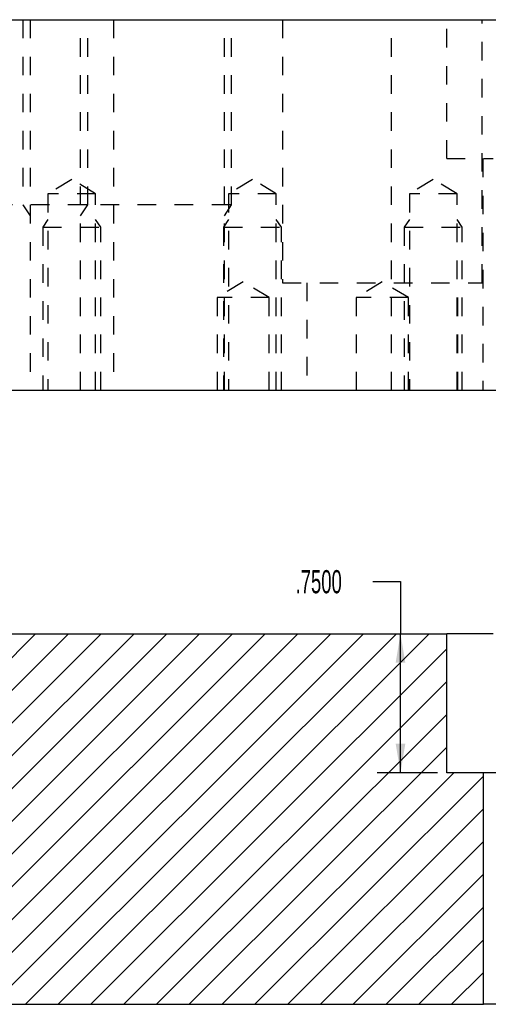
# Model space of a CAD drawing. Header units: inches. Extents: x 1802 to 2468, y -253 to -72.
# Tile 550 of 570: x 2443.06 to 2445.59, y -201.99 to -196.67. Entities that reach past the tile are written whole.
import ezdxf

# ---------------------------------------------------------------- set-up
doc = ezdxf.new("R2010")
doc.units = ezdxf.units.IN
doc.header["$LTSCALE"] = 0.5
doc.header["$MEASUREMENT"] = 0
doc.linetypes.add('HIDDEN', pattern=[0.225, 0.15, -0.075])
for name, color, linetype in [('SID-M-D', 42, 'Continuous'), ('SID-M-F', 202, 'Continuous'), ('SID-M-H', 4, 'HIDDEN'), ('SID-M-S', 105, 'Continuous')]:
    doc.layers.add(name, color=color, linetype=linetype)
doc.styles.add('SLDTEXTSTYLE0', font='TXT', dxfattribs={"width": 0.595745})

msp = doc.modelspace()

# ---------------------------------------------------------------- linework, layer by layer
at = {"layer": 'SID-M-D'}
for p, q in [((2444.96562, -199.70699), (2445.11562, -199.70699)), ((2445.11562, -199.70699), (2445.11562, -199.98851)), ((2445.11562, -200.73851), (2445.11562, -199.98851)), ((2445.31504, -200.73851), (2444.99062, -200.73851))]:
    msp.add_line(p, q, dxfattribs=at)
for points in [[(2445.11562, -199.98851), (2445.08962, -200.14451), (2445.14162, -200.14451)], [(2445.11562, -200.73851), (2445.14162, -200.58251), (2445.08962, -200.58251)]]:
    msp.add_solid(points, dxfattribs=at)
at = {"layer": 'SID-M-F', "linetype": 'Continuous'}
for p, q in [((2441.14866, -201.98851), (2443.14866, -199.98851)), ((2441.9014, -201.41253), (2443.32543, -199.98851)), ((2442.01826, -201.47245), (2443.50221, -199.98851)), ((2442.04508, -201.62242), (2443.67899, -199.98851)), ((2442.04508, -201.79919), (2443.85576, -199.98851)), ((2442.04508, -201.97597), (2444.03254, -199.98851)), ((2442.20932, -201.98851), (2444.20932, -199.98851)), ((2442.38609, -201.98851), (2444.38609, -199.98851)), ((2442.56287, -201.98851), (2444.56287, -199.98851)), ((2442.73965, -201.98851), (2444.73965, -199.98851)), ((2442.91642, -201.98851), (2444.91642, -199.98851)), ((2443.0932, -201.98851), (2445.0932, -199.98851)), ((2443.26998, -201.98851), (2445.26998, -199.98851)), ((2443.44675, -201.98851), (2445.36504, -200.07021)), ((2443.62353, -201.98851), (2445.36504, -200.24699)), ((2443.80031, -201.98851), (2445.36504, -200.42377)), ((2443.97708, -201.98851), (2445.36504, -200.60055)), ((2444.15386, -201.98851), (2445.40386, -200.73851)), ((2444.33064, -201.98851), (2445.56254, -200.7566)), ((2444.50741, -201.98851), (2445.56254, -200.93337)), ((2444.68419, -201.98851), (2445.56254, -201.11015)), ((2444.86097, -201.98851), (2445.56254, -201.28693)), ((2445.03774, -201.98851), (2445.56254, -201.46371)), ((2445.21452, -201.98851), (2445.56254, -201.64048)), ((2445.3913, -201.98851), (2445.56254, -201.81726))]:
    msp.add_line(p, q, dxfattribs=at)
at = {"layer": 'SID-M-H'}
for p, q in [((2443.08004, -196.67428), (2443.08004, -197.67428)), ((2443.11909, -196.67428), (2443.11909, -198.67428)), ((2443.39099, -198.67428), (2443.39099, -196.67428)), ((2443.43004, -197.67428), (2443.43004, -196.67428)), ((2443.56754, -196.67428), (2443.56754, -198.67428)), ((2444.16599, -198.67428), (2444.16599, -196.67428)), ((2444.20504, -197.67428), (2444.20504, -196.67428)), ((2444.48004, -196.67428), (2444.48004, -198.09428)), ((2445.06754, -198.67428), (2445.06754, -196.67428)), ((2445.36504, -197.42428), (2445.36504, -196.67428)), ((2445.55504, -198.09428), (2445.55504, -196.67428)), ((2445.36504, -197.42428), (2445.61504, -197.42428)), ((2445.55974, -197.42428), (2445.55974, -198.67428)), ((2443.34326, -197.53707), (2443.21476, -197.61428)), ((2443.47176, -197.61428), (2443.34326, -197.53707)), ((2444.31754, -197.53707), (2444.18904, -197.61428)), ((2444.44604, -197.61428), (2444.31754, -197.53707)), ((2445.29182, -197.53707), (2445.16332, -197.61428)), ((2445.42032, -197.61428), (2445.29182, -197.53707)), ((2443.47176, -197.61428), (2443.21476, -197.61428)), ((2443.21476, -197.61428), (2443.21476, -198.67428)), ((2443.47176, -198.67428), (2443.47176, -197.61428)), ((2444.44604, -197.61428), (2444.18904, -197.61428)), ((2444.18904, -197.61428), (2444.18904, -198.67428)), ((2444.44604, -198.67428), (2444.44604, -197.61428)), ((2445.42032, -197.61428), (2445.16332, -197.61428)), ((2445.16332, -197.61428), (2445.16332, -198.67428)), ((2445.42032, -198.67428), (2445.42032, -197.61428)), ((2443.42312, -197.67428), (2442.30504, -197.67428)), ((2443.08004, -197.67428), (2443.11909, -197.73286)), ((2443.39099, -197.73286), (2443.43004, -197.67428)), ((2443.43004, -197.67428), (2443.42312, -197.67428)), ((2444.16599, -197.73286), (2444.20504, -197.67428)), ((2444.20504, -197.67428), (2444.19812, -197.67428)), ((2443.21476, -197.75266), (2443.18701, -197.79428)), ((2443.18701, -197.79428), (2443.18701, -198.67428)), ((2443.18701, -197.79428), (2443.18876, -197.79428)), ((2443.18875, -197.79428), (2443.49951, -197.79428)), ((2443.49951, -197.79428), (2443.47176, -197.75266)), ((2443.49951, -198.67428), (2443.49951, -197.79428)), ((2444.18904, -197.75266), (2444.16129, -197.79428)), ((2444.16129, -197.79428), (2444.16129, -198.67428)), ((2444.16129, -197.79428), (2444.16304, -197.79428)), ((2444.16302, -197.79428), (2444.47379, -197.79428)), ((2444.47379, -197.79428), (2444.44604, -197.75266)), ((2444.47379, -198.67428), (2444.47379, -197.79428)), ((2445.16332, -197.75266), (2445.13557, -197.79428)), ((2445.13557, -197.79428), (2445.13557, -198.67428)), ((2445.13557, -197.79428), (2445.13732, -197.79428)), ((2445.13731, -197.79428), (2445.44807, -197.79428)), ((2445.44807, -197.79428), (2445.42032, -197.75266)), ((2445.44807, -198.67428), (2445.44807, -197.79428)), ((2444.26754, -198.08979), (2444.12692, -198.17428)), ((2444.40817, -198.17428), (2444.26754, -198.08979)), ((2444.48004, -198.09428), (2445.55504, -198.09428)), ((2444.61129, -198.09428), (2444.61129, -198.67428)), ((2445.01754, -198.08979), (2444.87692, -198.17428)), ((2445.15817, -198.17428), (2445.01754, -198.08979)), ((2445.42379, -198.67428), (2445.42379, -198.09428)), ((2444.40817, -198.17428), (2444.12692, -198.17428)), ((2444.12692, -198.17428), (2444.12692, -198.67428)), ((2444.40817, -198.67428), (2444.40817, -198.17428)), ((2445.15817, -198.17428), (2444.87692, -198.17428)), ((2444.87692, -198.17428), (2444.87692, -198.67428)), ((2445.15817, -198.67428), (2445.15817, -198.17428))]:
    msp.add_line(p, q, dxfattribs=at)
msp.add_open_spline([(2444.19811, -197.67428), (2444.17751, -197.67428), (2444.14373, -197.67428), (2444.09762, -197.67428), (2444.04029, -197.67428), (2443.97317, -197.67428), (2443.89791, -197.67428), (2443.81637, -197.67428), (2443.73054, -197.67428), (2443.64254, -197.67428), (2443.55455, -197.67428), (2443.46872, -197.67428), (2443.43004, -197.67428), (2443.44287, -197.67428), (2443.43004, -197.67428)], degree=3, knots=[0, 0, 0, 0, 0.0872079, 0.1744178, 0.2616277, 0.3488377, 0.4360476, 0.5232575, 0.6104674, 0.6976773, 0.7848872, 0.8720972, 0.9593071, 1, 1, 1, 1], dxfattribs=at)
at = {"layer": 'SID-M-S'}
for p, q in [((2440.08754, -196.67428), (2448.06754, -196.67428)), ((2440.08754, -198.67428), (2448.06754, -198.67428)), ((2430.56754, -199.98851), (2445.36504, -199.98851)), ((2445.36504, -200.73851), (2445.36504, -199.98851)), ((2445.61504, -199.98851), (2445.36504, -199.98851)), ((2445.56254, -200.73851), (2445.36504, -200.73851)), ((2445.56254, -201.98851), (2445.56254, -200.73851)), ((2446.07254, -200.73851), (2445.56254, -200.73851)), ((2442.04508, -201.98851), (2445.56254, -201.98851)), ((2446.07254, -201.98851), (2445.56254, -201.98851))]:
    msp.add_line(p, q, dxfattribs=at)

# ---------------------------------------------------------------- texts
at = {"layer": 'SID-M-D', "insert": (2444.54999, -199.64507), "char_height": 0.125, "attachment_point": 1, "style": 'SLDTEXTSTYLE0'}
msp.add_mtext('.7500', dxfattribs=at)

doc.saveas('drawing.dxf')
